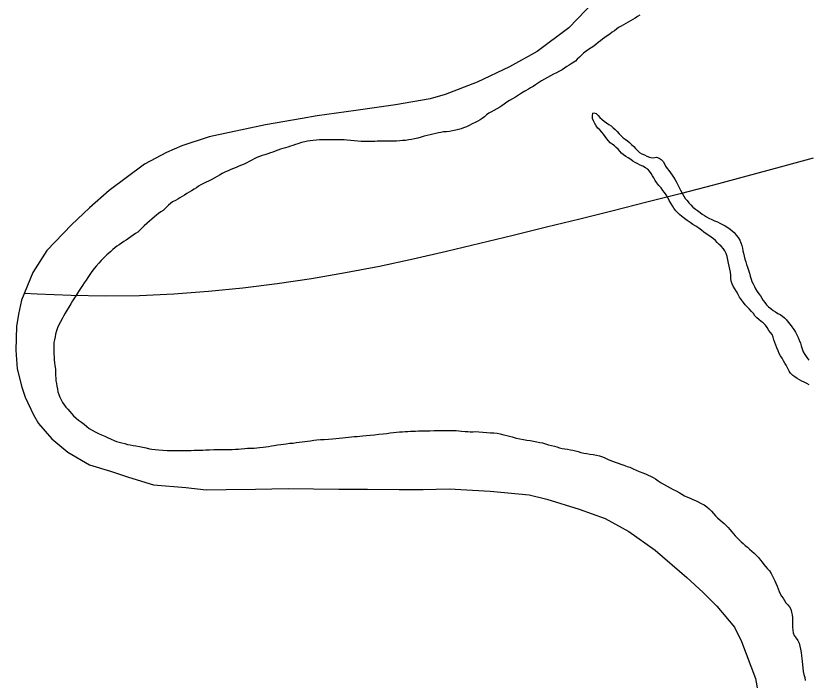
# Model space of a CAD drawing. Extents: x 1945482 to 2853149, y 66427 to 1015778.
# Drawn here: x 2301552 to 2306244, y 190034 to 193965 of the extents above; entities that cross this region are included whole.
import ezdxf

# ---------------------------------------------------------------- set-up
doc = ezdxf.new("R2010")
doc.units = 0
for name, color, linetype in [('Old_Level_3', 7, 'Continuous'), ('Old_Level_52', 7, 'Continuous'), ('Old_Level_60', 7, 'Continuous')]:
    doc.layers.add(name, color=color, linetype=linetype)

msp = doc.modelspace()

# ---------------------------------------------------------------- linework, layer by layer
at = {"layer": 'Old_Level_3'}
for points in [[(2306273.8, 193123.1), (2306077, 193069.2), (2305879.9, 193016.1), (2305682.6, 192964), (2305485.2, 192912.6), (2305287.7, 192862), (2305090, 192812.1), (2304892.4, 192762.8), (2304694.8, 192714.1), (2304497.2, 192665.9), (2304299.7, 192618.3), (2304102.3, 192571), (2303904.4, 192525.2)], [(2303904.4, 192525.2), (2303704.9, 192482.7), (2303504, 192444), (2303302, 192409.4), (2303099.2, 192379.2), (2302895.8, 192353.8), (2302692.1, 192333.4), (2302488.4, 192318.5), (2302285, 192309.3), (2302082.1, 192306.2), (2301879.9, 192309.6), (2301678, 192318), (2301601.6, 192322.2)]]:
    msp.add_lwpolyline(points, dxfattribs=at)
at = {"layer": 'Old_Level_52'}
msp.add_lwpolyline([(2304980.6, 194055), (2304826.9, 193894.9), (2304638.4, 193755.3), (2304476, 193662.9), (2304283.5, 193573.2), (2304094.3, 193499.7), (2304005.3, 193474.2), (2303800.6, 193438), (2303565.8, 193404.7), (2303337, 193373.6), (2303247.6, 193358.1), (2303031, 193319.5), (2302697.6, 193250.3), (2302535.7, 193195.8), (2302443.2, 193156.1), (2302313.9, 193087), (2302104.9, 192932.5), (2301987.5, 192829.2), (2301881.4, 192727.9), (2301735.1, 192576.2), (2301652, 192447.2), (2301586, 192283.5), (2301567.6, 192200.1), (2301556.6, 192126.8), (2301552, 191986.1), (2301560.7, 191876), (2301586.6, 191768.5), (2301607.2, 191708.7), (2301656.6, 191603.4), (2301685.6, 191552), (2301764.2, 191462.5), (2301859, 191383.7), (2301988.1, 191308.6), (2302113, 191271.2), (2302218.5, 191236), (2302367.1, 191190.5), (2302557.9, 191174.1), (2302678.4, 191160.9), (2302796.5, 191161.5), (2302970.4, 191164.4), (2303164.3, 191168.1), (2303464.6, 191164), (2303634.7, 191164.8), (2303822.8, 191162.2), (2303964.9, 191161.9), (2304118.8, 191166), (2304361.5, 191151.6), (2304592.4, 191130.7), (2304695.5, 191104.8), (2304887.9, 191046.4), (2305042.1, 190990.5), (2305181.2, 190914), (2305337.7, 190802.2), (2305526.2, 190641.6), (2305621.7, 190553.3), (2305702.9, 190472.5), (2305808, 190346.7), (2305849.3, 190262.3), (2305932, 190043.5), (2305965.5, 189856.8)], dxfattribs=at)
at = {"layer": 'Old_Level_60'}
for points in [[(2305246.5, 193969.8), (2305233.5, 193961.4), (2305218.5, 193952.2), (2305205.5, 193943.4), (2305192.2, 193935.4), (2305177.7, 193927.8), (2305163.7, 193920.2), (2305149.7, 193911.8), (2305136.2, 193904.8), (2305121.5, 193896.2), (2305108.7, 193887), (2305096, 193877.2), (2305084, 193867.8), (2305069.5, 193857.2), (2305054, 193847), (2305039.7, 193837.4), (2305026.5, 193827.8), (2305014, 193817.8), (2304999.7, 193806.8), (2304987.2, 193795.6), (2304975, 193786), (2304959.5, 193776.2), (2304943.7, 193766.8), (2304929.2, 193756.2), (2304914.2, 193744.2), (2304902.2, 193733.4), (2304889.5, 193720.2), (2304876.5, 193708.8), (2304865.7, 193696.4), (2304855.5, 193691), (2304840.7, 193682.2), (2304827.5, 193673.8), (2304814.5, 193664.6), (2304801, 193655.2), (2304786.2, 193646), (2304770.7, 193637.2), (2304754.2, 193628.4), (2304736.5, 193619.4), (2304718, 193610), (2304700.2, 193600.4), (2304682.5, 193590.6), (2304665, 193580.4), (2304647.7, 193568.8), (2304629.5, 193556.2), (2304615.5, 193547.6), (2304600, 193539), (2304586.7, 193532), (2304566, 193520.4), (2304546.7, 193508.2), (2304528.7, 193495.6), (2304511.2, 193484.6), (2304493.5, 193474.8), (2304476, 193464.8), (2304459.7, 193454), (2304444.5, 193443.6), (2304430.5, 193433.6), (2304417.2, 193424.8), (2304400.5, 193414.6), (2304383.2, 193405.4), (2304367.7, 193398), (2304352.5, 193389), (2304339.5, 193379.4), (2304326.5, 193368.4), (2304313.7, 193358.8), (2304301.2, 193350.4), (2304287, 193342.4), (2304271.5, 193334.4), (2304254.5, 193326.2), (2304236.5, 193317.2), (2304220.7, 193309.4), (2304203, 193302.6), (2304188.5, 193297.6), (2304172.5, 193293), (2304157.5, 193289.2), (2304137.5, 193284.4), (2304120.2, 193281.6), (2304101.5, 193279.8), (2304085, 193278), (2304069, 193274.6), (2304054.2, 193272.6), (2304039.2, 193269.6), (2304021.7, 193265.8), (2304005, 193262), (2303988.5, 193257.6), (2303970.5, 193252.4), (2303951.7, 193247.2), (2303933, 193241.4), (2303913.2, 193236.8), (2303895.7, 193233.8), (2303879.7, 193231), (2303859, 193228.2), (2303842.2, 193226.8), (2303825.5, 193225.6)], [(2305965.5, 192157.4), (2305951.5, 192167.8), (2305939.7, 192178.2), (2305928.5, 192190.6), (2305919.2, 192202.8), (2305909, 192216.4), (2305895.2, 192231.6), (2305882.2, 192244.2), (2305871.5, 192255.6), (2305860.5, 192269.4), (2305848.2, 192283.8), (2305837.5, 192300), (2305828.5, 192316.6), (2305819.5, 192333.4), (2305809.5, 192350.6), (2305800.5, 192365.2), (2305793.7, 192379.6), (2305788, 192395.6), (2305786, 192412.2), (2305785.5, 192431), (2305784.2, 192447.8), (2305780.5, 192465.6), (2305776, 192484.2), (2305772.2, 192502.6), (2305768.5, 192522.2), (2305763.7, 192541.8), (2305758, 192559.4), (2305751.2, 192574.2), (2305742.5, 192586.6), (2305728.2, 192601.4), (2305716.7, 192612.8), (2305705.7, 192624.4), (2305694.7, 192635.6), (2305683, 192646), (2305669.7, 192656), (2305655, 192665.8), (2305639.7, 192675.8), (2305625.5, 192686), (2305611.5, 192696.6), (2305596, 192708), (2305578.5, 192719.8), (2305560.5, 192731.4), (2305544, 192743), (2305527.5, 192754.6), (2305511.5, 192766.2), (2305496.5, 192777.8), (2305482.5, 192789.6), (2305470.2, 192800.6), (2305459.2, 192811.4), (2305448, 192826.2), (2305439.7, 192840.6), (2305430.5, 192856.4), (2305421.5, 192873), (2305412.5, 192889.8), (2305402.7, 192905.6), (2305392.7, 192919.6), (2305383.7, 192932.2), (2305372.5, 192947), (2305359.5, 192962.2), (2305348.2, 192976.6), (2305338.2, 192990.8), (2305329.2, 193006), (2305321.5, 193019.4), (2305313.5, 193032.8), (2305304.5, 193046.2), (2305294.5, 193058.4), (2305279.5, 193066.2), (2305264.2, 193074.8), (2305249.7, 193082), (2305234.5, 193090), (2305219.5, 193097.8), (2305206.2, 193106), (2305193.5, 193114.4), (2305177.5, 193124.8), (2305163.5, 193133), (2305150, 193142.4), (2305138.2, 193152.2), (2305128.7, 193165.2), (2305118.7, 193176.4), (2305107.5, 193186.4), (2305096, 193196.2), (2305082.7, 193205.2), (2305071, 193214.6), (2305061, 193226), (2305051.5, 193238.4), (2305042.5, 193251.2), (2305032.5, 193264.8), (2305022, 193277.8), (2305009.5, 193290.6), (2304999, 193301.4), (2304988.5, 193315.4), (2304980.2, 193328.8), (2304972.2, 193343.6), (2304966.5, 193357.8), (2304966.5, 193373.4), (2304968.7, 193388.4), (2304975.5, 193390.4), (2304988.7, 193387.6), (2304999.5, 193375)], [(2304999.5, 193375), (2305010.7, 193362.8), (2305023.5, 193352.6), (2305036.5, 193341.6), (2305050.2, 193331.6), (2305063.5, 193323.2), (2305077, 193313.6), (2305089.5, 193303.4), (2305101.7, 193292), (2305113, 193280.8), (2305124.5, 193267.6), (2305135.5, 193255.4), (2305148, 193244.2), (2305161, 193234.8), (2305174.2, 193225.2), (2305186, 193215.4), (2305198, 193203.4), (2305210.5, 193191.6), (2305221.5, 193180.2), (2305232.5, 193167.8), (2305244.7, 193157.2), (2305259.5, 193149.4), (2305274.7, 193142.2), (2305288.2, 193134.2), (2305303.2, 193128.6), (2305319, 193125.8), (2305335, 193127), (2305345.5, 193128.4), (2305360.5, 193122.2), (2305374.2, 193115.4), (2305384.2, 193103.6), (2305392.2, 193090), (2305399.5, 193076.6), (2305408.5, 193062.8), (2305419, 193049.4), (2305428.5, 193036.4), (2305437.5, 193022.4), (2305446.7, 193010.4), (2305456.5, 192995.2), (2305464.2, 192981.4), (2305471.5, 192966.2), (2305479.7, 192949.4), (2305488.2, 192933.2), (2305496.7, 192915.8), (2305506.5, 192898.6), (2305516, 192884.8), (2305526.5, 192872.6), (2305538, 192859.2), (2305549.2, 192846.4), (2305561.2, 192833), (2305576, 192821.2), (2305588.5, 192812.4), (2305604.2, 192801.2), (2305616.5, 192792.4), (2305629, 192783.6), (2305641.7, 192775.4), (2305655, 192768), (2305673.5, 192759.4), (2305689.5, 192752.6), (2305706, 192745.6), (2305721.5, 192738), (2305736.7, 192730), (2305751.7, 192722.2), (2305767.5, 192713), (2305781, 192703.4), (2305793.5, 192693.4), (2305805.5, 192682.4), (2305817.5, 192668.2), (2305828.5, 192653.2), (2305838.5, 192636.8), (2305845.2, 192622.4), (2305850.5, 192607), (2305854.5, 192591.2), (2305857.5, 192575.4), (2305860.2, 192560.4), (2305864, 192542.4), (2305868.7, 192525.8), (2305874.5, 192509), (2305879.5, 192494.6), (2305885, 192478.6), (2305890.5, 192461), (2305895.7, 192442), (2305900.7, 192424.4), (2305905.5, 192407.8), (2305910.7, 192392.4), (2305917.5, 192378.4), (2305925.5, 192362.6), (2305932.7, 192349.4), (2305941.5, 192334.6), (2305951.5, 192320.8), (2305960.5, 192307.6), (2305969.2, 192294), (2305977.5, 192281.4), (2305987.5, 192268), (2305997.2, 192256), (2306009.2, 192244.2), (2306022, 192233), (2306037, 192222.4), (2306050, 192214.2), (2306065, 192204.6)], [(2303825.5, 193225.6), (2303806.7, 193224.6), (2303789.2, 193224.4), (2303769.5, 193224), (2303751.5, 193223.8), (2303731, 193223.4), (2303713.5, 193223.2), (2303692.5, 193222.8), (2303677, 193222.6), (2303661, 193222.4), (2303644.7, 193221.6), (2303628.5, 193221.2), (2303612.5, 193221), (2303597, 193221.4), (2303576.2, 193223), (2303554.7, 193225), (2303534.7, 193227.2), (2303511.7, 193229.6), (2303496.2, 193231), (2303480.2, 193231.8), (2303464.2, 193232.4), (2303447.5, 193232.4), (2303430.5, 193232.2), (2303413.7, 193232.2), (2303398, 193232), (2303382.7, 193231.8), (2303366.7, 193231.4), (2303350, 193230.8), (2303332, 193229.6), (2303313, 193228), (2303294.7, 193226), (2303278.5, 193223.6), (2303263.5, 193220.6), (2303243.5, 193215), (2303222.5, 193207.8), (2303208, 193203), (2303193, 193198.4), (2303178.2, 193193.8), (2303163.5, 193189), (2303148.5, 193184.8), (2303133.5, 193180.4), (2303118.5, 193175.8), (2303103.2, 193170.8), (2303088.2, 193165.2), (2303074.2, 193159.4), (2303059.2, 193153.8), (2303043.5, 193148.6), (2303027, 193143.6), (2303010.5, 193138.2), (2302994.2, 193132.4), (2302978.7, 193126.2), (2302964.2, 193119.2), (2302949.5, 193111.6), (2302934.5, 193103.8), (2302919.5, 193095.8), (2302903.7, 193088), (2302888.5, 193081), (2302872.5, 193074.8), (2302856.5, 193068.4), (2302840.7, 193062), (2302825, 193055.2), (2302809, 193048.4), (2302794.2, 193041.8), (2302774.5, 193032.2), (2302757.2, 193022), (2302743.2, 193013.8), (2302725.7, 193004.6), (2302709.5, 192995.6), (2302692.5, 192986.8), (2302678.5, 192980.4), (2302662.5, 192972.6), (2302648.2, 192965.2), (2302634.2, 192956.8), (2302621.5, 192948.2), (2302607, 192939.2), (2302592.5, 192930.6), (2302577.5, 192921.8), (2302564.5, 192913.4), (2302551.5, 192904.4), (2302537.7, 192895.8), (2302523.5, 192887.6), (2302510.5, 192879.8), (2302496.7, 192872.6), (2302480, 192863.8), (2302467.5, 192855.2), (2302455.5, 192845.2), (2302444.5, 192833.6), (2302433.5, 192823), (2302424.5, 192813.8), (2302411, 192805.6), (2302397.5, 192795), (2302385, 192785.2), (2302372.5, 192775.2), (2302357.7, 192762.6), (2302343.5, 192750.2), (2302327.5, 192736.2), (2302312.7, 192722.4), (2302296.7, 192706.4), (2302285.5, 192696), (2302273.5, 192686)], [(2302273.5, 192686), (2302260.5, 192676.6), (2302246.5, 192667.2), (2302232.7, 192657.8), (2302219.2, 192648), (2302205.5, 192638.4), (2302191.5, 192629), (2302177.5, 192619.8), (2302163.5, 192610.8), (2302150, 192601.4), (2302137.7, 192591.8), (2302125.7, 192581.8), (2302114, 192571.6), (2302102, 192561.2), (2302090, 192550.4), (2302078.5, 192539.4), (2302067.5, 192528.2), (2302057.2, 192517), (2302042.7, 192501.4), (2302027.5, 192484.8), (2302015, 192469.4), (2302001.5, 192451.4), (2301990, 192434.8), (2301978, 192417), (2301968.2, 192401.2), (2301957, 192384.6), (2301946, 192369.2), (2301934, 192351.2), (2301923.2, 192334), (2301911.2, 192314.6), (2301899.7, 192297), (2301887.5, 192277.8), (2301877, 192261), (2301865.7, 192242.2), (2301855.2, 192225), (2301844, 192206.6), (2301834.5, 192188.6), (2301827.5, 192175.4), (2301815.5, 192155.2), (2301806.2, 192137.4), (2301798, 192118.2), (2301792.2, 192101.2), (2301787.7, 192082), (2301784.7, 192065), (2301781, 192047), (2301777.7, 192032), (2301776.5, 192015.4), (2301776.5, 192000), (2301776.5, 191981.6), (2301777.2, 191964.4), (2301778.2, 191946), (2301779.5, 191929.2), (2301780.7, 191911.2), (2301782.7, 191895.4), (2301786, 191874.8), (2301787.5, 191855.4), (2301787.7, 191837.8), (2301788.2, 191820.4), (2301789.5, 191805), (2301792.5, 191788.6), (2301795, 191773.4), (2301798.2, 191756.2), (2301801.5, 191739.4), (2301806.2, 191723.6), (2301812.7, 191708), (2301820.5, 191693.4), (2301829, 191677.8), (2301838, 191663), (2301848, 191650), (2301859, 191637.6), (2301871.2, 191623.2), (2301883.2, 191609.6), (2301894, 191598.2), (2301909, 191584.2), (2301923.7, 191572.4), (2301940.7, 191560), (2301956.5, 191548.8), (2301972, 191535.2), (2301985.7, 191523.6), (2302003.5, 191512.4), (2302021.2, 191503.4), (2302040.5, 191494.2), (2302058.5, 191485.8), (2302078.2, 191477), (2302095.7, 191469), (2302115.5, 191460), (2302134.5, 191452.2), (2302148.5, 191446.8), (2302163.7, 191442.2), (2302180, 191438), (2302196.5, 191433.8), (2302213, 191429.4), (2302229.7, 191425.6), (2302246.5, 191422.6), (2302262.2, 191419.8), (2302285.2, 191415.8), (2302304.2, 191412.2), (2302324.2, 191407.8), (2302342.5, 191403.6), (2302358, 191401)], [(2306065, 192204.6), (2306078.2, 192197), (2306092, 192188), (2306104.5, 192178.4), (2306115.5, 192166.4), (2306125.5, 192153.2), (2306136.2, 192138.8), (2306147.7, 192124.4), (2306159, 192109.6), (2306168.5, 192093.8), (2306176.5, 192077.2), (2306183.7, 192061.4), (2306191, 192045.4), (2306197.5, 192027.6), (2306202.2, 192012.8), (2306207.7, 191995), (2306214.5, 191977.6), (2306223.5, 191960.6), (2306235, 191943.6), (2306247.5, 191927)], [(2306248.7, 191781.2), (2306235.5, 191788.8), (2306221, 191796.4), (2306206.7, 191802.6), (2306192.2, 191811), (2306178.5, 191819.8), (2306165.5, 191828.2), (2306152.7, 191837.2), (2306139.7, 191850), (2306130.7, 191862.8), (2306122.7, 191878.8), (2306113.7, 191897.2), (2306106.5, 191910.8), (2306098.5, 191924.2), (2306089.2, 191939.4), (2306080.5, 191954), (2306072.2, 191967.8), (2306065.2, 191982.8), (2306058.7, 191999.6), (2306052.5, 192016.6), (2306047, 192032.4), (2306041.2, 192048.8), (2306037, 192064.6), (2306030.5, 192080), (2306021.2, 192091.6), (2306011, 192103.8), (2306000.7, 192120.4), (2305990.5, 192134.4), (2305977, 192148), (2305965.5, 192157.4)], [(2302358, 191401), (2302376.2, 191398.8), (2302397.5, 191396.8), (2302422, 191395), (2302447.2, 191393.8), (2302471.2, 191393), (2302493.7, 191392.8), (2302514.5, 191393), (2302534.2, 191393.2), (2302553.5, 191393.4), (2302572.5, 191393.6), (2302590.5, 191393.8), (2302607.5, 191394.2), (2302624.2, 191394.4), (2302641, 191395), (2302658.5, 191395.8), (2302677.5, 191396.8), (2302699.5, 191397.6), (2302725.2, 191398), (2302753.7, 191398.6), (2302782.5, 191399), (2302809, 191399.4), (2302832.2, 191399.8), (2302852.7, 191400.4), (2302870.7, 191401.4), (2302886.5, 191402.6), (2302908.2, 191404.6), (2302924.5, 191405.8), (2302944, 191406.4), (2302963, 191406.8), (2302978.5, 191408), (2302994.7, 191410), (2303016, 191412.6), (2303031.5, 191414.8), (2303047.7, 191417.4), (2303065, 191420.2), (2303081.7, 191422.8), (2303102.2, 191426), (2303121.2, 191428.6), (2303137, 191430.6), (2303153.7, 191433.2), (2303174.2, 191435.4), (2303194, 191437.2), (2303212.7, 191439.6), (2303230, 191441.8), (2303246.5, 191443.8), (2303262.5, 191445.4), (2303278.7, 191447.8), (2303297, 191450.8), (2303317.2, 191453.4), (2303334.5, 191455.2), (2303355.5, 191457.2), (2303378.7, 191459), (2303402.5, 191460.8), (2303426.5, 191462.4), (2303447.7, 191464), (2303467.2, 191465.8), (2303485.5, 191467.8), (2303503.7, 191469.8), (2303522, 191471.8), (2303539.5, 191473.6), (2303556, 191475.2), (2303572.5, 191476.6), (2303589.2, 191477.8), (2303607.2, 191479.4), (2303627, 191481.2), (2303649.7, 191483.6), (2303675, 191486.2), (2303701.2, 191488.8), (2303726.5, 191491.6), (2303749.5, 191494.4), (2303769.5, 191496.8), (2303788, 191499.2), (2303806, 191501.4), (2303823.5, 191503.2), (2303841.2, 191504.4), (2303857.7, 191505.2), (2303873.5, 191506.2), (2303888.5, 191507), (2303903.7, 191507.6), (2303919.5, 191508.2), (2303936.7, 191509), (2303956.5, 191509.4), (2303979.2, 191510), (2304003.5, 191510.2), (2304028.2, 191510.6), (2304051.5, 191511), (2304072.5, 191511.4), (2304090.7, 191511.6), (2304107.7, 191512), (2304125.2, 191512), (2304142.5, 191511.4), (2304159.5, 191510.6), (2304175.5, 191509.6), (2304191.2, 191508.2), (2304212.5, 191506.2), (2304227.7, 191505), (2304243.2, 191504.4), (2304259.2, 191504.4), (2304275.7, 191504.6)], [(2304275.7, 191504.6), (2304292.7, 191504), (2304317.2, 191502), (2304340.7, 191500), (2304362.7, 191498.4), (2304383.2, 191497), (2304401.7, 191494.6), (2304420.7, 191491.2), (2304442.2, 191486.2), (2304458.7, 191482.2), (2304475.7, 191477.6), (2304490.5, 191473.2), (2304514.5, 191466.4), (2304536.7, 191461.4), (2304558.2, 191457.8), (2304578.5, 191455), (2304598.5, 191451.6), (2304617.7, 191448.2), (2304636.5, 191444.6), (2304654, 191441.2), (2304669.7, 191437.6), (2304689, 191432), (2304705.7, 191427.2), (2304723.2, 191423), (2304740.7, 191418.6), (2304755.5, 191414.4), (2304770.7, 191409.2), (2304787.5, 191405.4), (2304803.5, 191402.8), (2304819.2, 191400.2), (2304836, 191397.6), (2304851, 191394.6), (2304866.5, 191390.8), (2304882, 191386.4), (2304898.5, 191381.6), (2304916.2, 191377.2), (2304932.2, 191374.4), (2304950.2, 191372), (2304969.7, 191369.4), (2304989.5, 191366.2), (2305007.7, 191361.8), (2305025.5, 191356), (2305040, 191349.6), (2305055.2, 191342), (2305070, 191336), (2305085.5, 191330.4), (2305101.7, 191324.6), (2305119.5, 191318.2), (2305133.5, 191312.8), (2305151.5, 191305.8), (2305171, 191299.2), (2305188.5, 191293.4), (2305206.7, 191285.4), (2305224.7, 191276.2), (2305243.7, 191267.8), (2305264.5, 191260.2), (2305280.5, 191254.4), (2305297, 191247.8), (2305310.7, 191241.4), (2305325.7, 191233.4), (2305339, 191224.8), (2305356.2, 191212.6), (2305372.7, 191201.4), (2305390.5, 191191.2), (2305408.2, 191181.2), (2305426, 191171.8), (2305444.2, 191162.8), (2305462, 191153.8), (2305479, 191144.4), (2305495, 191134.8), (2305511.5, 191125.6), (2305528.5, 191117.6), (2305545, 191110.2), (2305560.5, 191103.2), (2305576.2, 191096.2), (2305592.5, 191088.6), (2305609.5, 191080.2), (2305627, 191070.8), (2305643, 191059.8), (2305657, 191047), (2305670.5, 191033.4), (2305683.5, 191019.8), (2305695.5, 191006.4), (2305707.5, 190993.8), (2305722.2, 190980.6)], [(2305722.2, 190980.6), (2305734.5, 190971.4), (2305747, 190960.6), (2305759, 190948.8), (2305770.2, 190937), (2305780.7, 190924.6), (2305791, 190912.2), (2305800.7, 190899.8), (2305811.5, 190887.8), (2305822.5, 190876.2), (2305834.5, 190864.8), (2305846.2, 190853.4), (2305858.2, 190842.4), (2305870.7, 190831.4), (2305883.7, 190820.2), (2305897.2, 190809), (2305910.2, 190797.8), (2305923.2, 190786), (2305937.2, 190772.2), (2305949.5, 190759.2), (2305961.7, 190744.6), (2305971.7, 190732), (2305981.2, 190719), (2305992.5, 190704.8), (2306003.7, 190693), (2306014.5, 190680.4), (2306024, 190665.2), (2306032.5, 190650.2), (2306039.7, 190634.4), (2306046.5, 190620.8), (2306053.2, 190607), (2306060.2, 190589.2), (2306065.2, 190574.4), (2306071.5, 190558.8), (2306077.7, 190544.2), (2306086, 190530.6), (2306096.2, 190518.2), (2306103.7, 190505.2), (2306111.7, 190492.4), (2306122.5, 190480), (2306133.7, 190468.6), (2306140.5, 190453.8), (2306145, 190436.2), (2306148.5, 190420.4), (2306150.2, 190402.2), (2306150.5, 190387.2), (2306150.7, 190368.2), (2306151, 190349.4), (2306152, 190329.4), (2306154.7, 190314), (2306161.7, 190297.2), (2306172, 190282.4), (2306182.2, 190267.6), (2306189.7, 190252), (2306194.5, 190235), (2306198.5, 190217), (2306202.2, 190198.2), (2306204.7, 190178.6), (2306206.7, 190162.6), (2306208.2, 190145.6), (2306209.7, 190125.2), (2306211.5, 190105.8), (2306214.7, 190084.8), (2306218.5, 190067.2), (2306223, 190048.8), (2306226.2, 190031.4)]]:
    msp.add_lwpolyline(points, dxfattribs=at)

doc.saveas('drawing.dxf')
